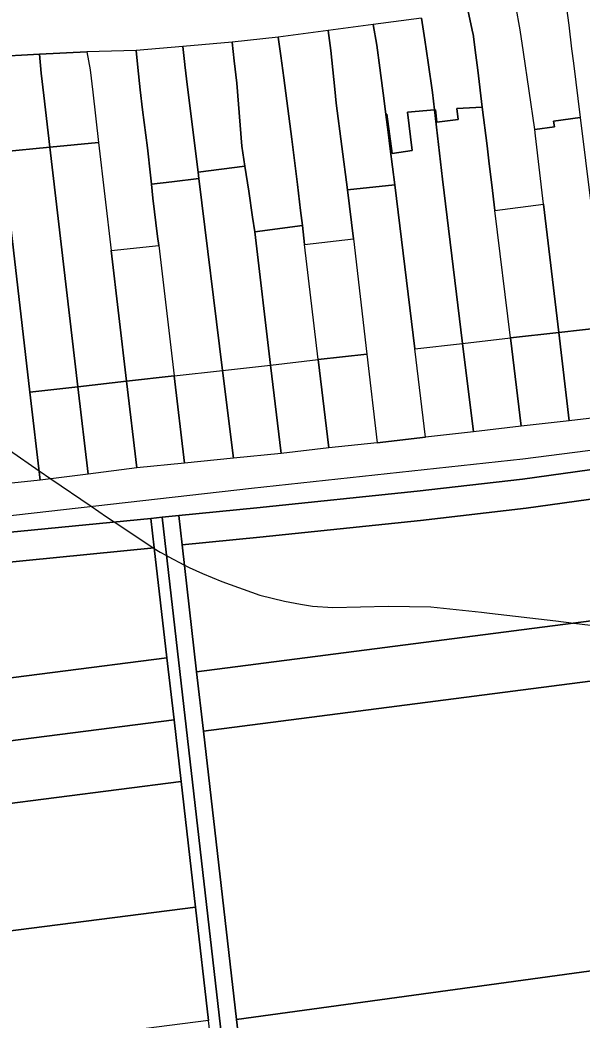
# Model space of a CAD drawing. Extents: x -521939 to -516426, y -1197857 to -1189551.
# Drawn here: x -519521 to -519370.1, y -1192383.7 to -1192115.4 of the extents above; entities that cross this region are included whole.
import ezdxf

# ---------------------------------------------------------------- set-up
doc = ezdxf.new("R2010")
doc.units = 0
for name, color, linetype in [('95560013', 7, 'Continuous'), ('95590013', 7, 'Continuous'), ('95610013', 7, 'Continuous'), ('95630013', 7, 'Continuous'), ('95640013', 7, 'Continuous'), ('95660013', 7, 'Continuous')]:
    doc.layers.add(name, color=color, linetype=linetype)

msp = doc.modelspace()

# ---------------------------------------------------------------- linework, layer by layer
at = {"layer": '95560013'}
for points in [[(-519477.47, -1192256.17), (-519456.62, -1192254.15), (-519413.5, -1192249.64), (-519385.05, -1192246.39), (-519291.8, -1192233.4), (-519290, -1192248.98), (-519287.31, -1192266.22), (-519473.55, -1192290.29)], [(-519665.84, -1192310.16), (-519668.65, -1192287), (-519669.7, -1192277.39), (-519607.9, -1192269.69), (-519537.49, -1192262.2), (-519484.92, -1192257.05), (-519481.53, -1192286.56)], [(-519284.84, -1192282.04), (-519471.72, -1192306.18), (-519473.55, -1192290.29), (-519287.31, -1192266.22)], [(-519471.72, -1192306.18), (-519284.84, -1192282.04), (-519284.43, -1192284.69), (-519283.96, -1192288.62), (-519294.91, -1192290.05), (-519322.56, -1192293.65), (-519318.89, -1192321.77), (-519313.5, -1192363.06), (-519462.82, -1192383.56)], [(-519479.62, -1192303.13), (-519663.83, -1192326.72), (-519665.84, -1192310.16), (-519481.53, -1192286.56)], [(-519661.82, -1192343.29), (-519663.83, -1192326.72), (-519479.62, -1192303.13), (-519477.71, -1192319.71)], [(-519473.84, -1192353.4), (-519657.72, -1192376.94), (-519658.07, -1192374.19), (-519661.82, -1192343.29), (-519477.71, -1192319.71)], [(-519653.89, -1192407.3), (-519657.72, -1192376.94), (-519473.84, -1192353.4), (-519470.34, -1192383.8)], [(-519272, -1192385.55), (-519458.66, -1192419.73), (-519462.82, -1192383.56), (-519313.5, -1192363.06), (-519274.55, -1192357.98)]]:
    msp.add_lwpolyline(points, close=True, dxfattribs=at)
at = {"layer": '95590013'}
for points in [[(-519409.69, -1192139.47), (-519416.96, -1192140.17), (-519415.69, -1192150.44)], [(-519409.04, -1192142.85), (-519409.46, -1192139.46), (-519409.69, -1192139.47)], [(-519407.54, -1192158.11), (-519409.69, -1192139.47)], [(-519409.69, -1192139.47), (-519407.54, -1192158.11)], [(-519396.86, -1192138.79), (-519403.74, -1192139.15), (-519403.36, -1192142.13)], [(-519395.6, -1192149.12), (-519396.86, -1192138.79)], [(-519421.09, -1192151.26), (-519422.46, -1192140.7), (-519422.78, -1192140.73)], [(-519422.78, -1192140.73), (-519422.16, -1192145.49), (-519421.58, -1192149.98)], [(-519403.36, -1192142.13), (-519409.04, -1192142.85)], [(-519421.58, -1192149.98), (-519420.31, -1192159.61)], [(-519415.69, -1192150.44), (-519421.09, -1192151.26)], [(-519395, -1192153.98), (-519395.6, -1192149.12)], [(-519460.58, -1192154.63), (-519473.17, -1192156.18)], [(-519459.55, -1192161.3), (-519460.58, -1192154.63)], [(-519394.31, -1192159.61), (-519395, -1192153.98)], [(-519472.95, -1192157.96), (-519480.17, -1192158.81), (-519485.68, -1192159.46)], [(-519473.17, -1192156.18), (-519472.95, -1192157.96)], [(-519472.95, -1192157.96), (-519466.6, -1192209.41)], [(-519466.6, -1192209.41), (-519472.95, -1192157.96)], [(-519402.15, -1192202.16), (-519407.54, -1192158.11)], [(-519407.54, -1192158.11), (-519402.15, -1192202.16)], [(-519485.68, -1192159.46), (-519485.33, -1192163.2)], [(-519420.31, -1192159.61), (-519433.05, -1192160.97)], [(-519433.05, -1192160.97), (-519431.42, -1192174.14)], [(-519420.31, -1192159.61), (-519415, -1192203.61)], [(-519415, -1192203.61), (-519420.31, -1192159.61)], [(-519393.47, -1192166.51), (-519394.31, -1192159.61)], [(-519485.33, -1192163.2), (-519484.03, -1192173.48)], [(-519458.58, -1192168.3), (-519459.55, -1192161.3)], [(-519389.29, -1192200.71), (-519393.47, -1192166.51)], [(-519457.97, -1192172.26), (-519458.58, -1192168.3)], [(-519445.17, -1192170.57), (-519457.97, -1192172.26)], [(-519444.57, -1192175.63), (-519445.17, -1192170.57)], [(-519484.03, -1192173.48), (-519483.74, -1192175.92)], [(-519453.68, -1192207.96), (-519457.97, -1192172.26)], [(-519457.97, -1192172.26), (-519453.68, -1192207.96)], [(-519431.42, -1192174.14), (-519427.82, -1192205.05)], [(-519483.74, -1192175.92), (-519479.61, -1192210.87)], [(-519440.9, -1192206.52), (-519444.57, -1192175.63)], [(-519402.15, -1192202.16), (-519389.29, -1192200.71)], [(-519415, -1192203.61), (-519402.15, -1192202.16)], [(-519412.12, -1192227.34), (-519415, -1192203.61)], [(-519453.68, -1192207.96), (-519440.9, -1192206.52)], [(-519427.82, -1192205.05), (-519425.05, -1192228.82)], [(-519479.61, -1192210.87), (-519466.6, -1192209.41)], [(-519466.6, -1192209.41), (-519453.68, -1192207.96)], [(-519425.05, -1192228.82), (-519412.12, -1192227.34)]]:
    msp.add_lwpolyline(points, dxfattribs=at)
for points in [[(-519382.58, -1192146.45), (-519382.8, -1192144.74), (-519377.49, -1192144.02), (-519377.71, -1192142.54), (-519370.59, -1192141.57), (-519363.6, -1192197.82), (-519376.32, -1192199.25), (-519380.41, -1192164.78)], [(-519518.29, -1192215.23), (-519524.81, -1192159.29), (-519525.45, -1192153.83), (-519525.8, -1192150.8), (-519512.92, -1192149.55), (-519505.42, -1192213.78)], [(-519512.92, -1192149.55), (-519499.88, -1192148.29), (-519496.47, -1192177.26), (-519492.35, -1192212.31), (-519505.42, -1192213.78)], [(-519534.91, -1192183.35), (-519537.4, -1192164.76), (-519537.87, -1192160.82), (-519524.81, -1192159.29), (-519518.29, -1192215.23), (-519515.54, -1192238.85), (-519528.34, -1192240.22), (-519531.06, -1192216.67)], [(-519389.29, -1192200.71), (-519393.47, -1192166.51), (-519380.41, -1192164.78), (-519376.32, -1192199.25)], [(-519444.57, -1192175.63), (-519431.42, -1192174.14), (-519427.82, -1192205.05), (-519440.9, -1192206.52)], [(-519492.35, -1192212.31), (-519496.47, -1192177.26), (-519483.74, -1192175.92), (-519479.61, -1192210.87)], [(-519373.52, -1192222.91), (-519376.32, -1192199.25), (-519363.6, -1192197.82), (-519360.66, -1192221.43)], [(-519399.25, -1192225.86), (-519402.15, -1192202.16), (-519389.29, -1192200.71), (-519386.39, -1192224.39)], [(-519386.39, -1192224.39), (-519389.29, -1192200.71), (-519376.32, -1192199.25), (-519373.52, -1192222.91)], [(-519412.12, -1192227.34), (-519415, -1192203.61), (-519402.15, -1192202.16), (-519399.25, -1192225.86)], [(-519450.83, -1192231.68), (-519453.68, -1192207.96), (-519440.9, -1192206.52), (-519438.08, -1192230.21)], [(-519440.9, -1192206.52), (-519427.82, -1192205.05), (-519425.05, -1192228.82), (-519438.08, -1192230.21)], [(-519476.84, -1192234.28), (-519479.61, -1192210.87), (-519466.6, -1192209.41), (-519463.7, -1192232.94)], [(-519466.6, -1192209.41), (-519453.68, -1192207.96), (-519450.83, -1192231.68), (-519463.7, -1192232.94)], [(-519492.35, -1192212.31), (-519479.61, -1192210.87), (-519476.84, -1192234.28), (-519489.62, -1192235.55)], [(-519515.54, -1192238.85), (-519518.29, -1192215.23), (-519505.42, -1192213.78), (-519502.68, -1192237.21)], [(-519505.42, -1192213.78), (-519492.35, -1192212.31), (-519489.62, -1192235.55), (-519502.68, -1192237.21)]]:
    msp.add_lwpolyline(points, close=True, dxfattribs=at)
at = {"layer": '95610013'}
msp.add_lwpolyline([(-519481.53, -1192286.56), (-519484.92, -1192257.05), (-519485.83, -1192249.1), (-519482.85, -1192248.8), (-519467.13, -1192385.47), (-519451.42, -1192522.16), (-519463.02, -1192532.88), (-519464.88, -1192535.1), (-519466.06, -1192537.46), (-519466.59, -1192539.48), (-519465.2, -1192530.8), (-519454.57, -1192520.99), (-519454.81, -1192518.88), (-519459.02, -1192482.29), (-519462.78, -1192449.62), (-519466.62, -1192416.16), (-519470.34, -1192383.8), (-519473.84, -1192353.4), (-519477.71, -1192319.71), (-519479.62, -1192303.13)], close=True, dxfattribs=at)
at = {"layer": '95630013'}
msp.add_lwpolyline([(-519670.87, -1192266.69), (-519670.99, -1192265.56), (-519608.83, -1192258.36), (-519538.54, -1192250.02), (-519458.84, -1192240.98), (-519385.99, -1192233.14), (-519293.15, -1192221.23), (-519292.39, -1192228.11), (-519295.56, -1192225.98), (-519386.04, -1192238.58), (-519414.35, -1192241.81), (-519457.41, -1192246.31), (-519478.37, -1192248.37), (-519482.85, -1192248.8), (-519485.83, -1192249.1), (-519538.31, -1192254.24), (-519608.82, -1192261.75), (-519660.91, -1192268.23), (-519670.1, -1192273.68)], close=True, dxfattribs=at)
at = {"layer": '95640013'}
for points in [[(-519386.66, -1192118.08), (-519387.89, -1192111.61), (-519374.64, -1192109.57), (-519373.62, -1192116.82), (-519372.91, -1192123.15), (-519372.4, -1192127.01), (-519370.59, -1192141.57), (-519377.71, -1192142.54), (-519377.49, -1192144.02), (-519382.8, -1192144.74), (-519385.8, -1192124.03)], [(-519527.46, -1192136.6), (-519527.52, -1192136.1), (-519528.16, -1192130.64), (-519528.2, -1192130.1), (-519528.84, -1192125.25), (-519515.7, -1192124.57), (-519515.25, -1192129.68), (-519514.55, -1192135.65), (-519512.92, -1192149.55), (-519525.8, -1192150.8), (-519525.87, -1192150.2)], [(-519515.25, -1192129.68), (-519515.7, -1192124.57), (-519503.03, -1192123.91), (-519502.16, -1192128.8), (-519501.46, -1192134.77), (-519499.88, -1192148.29), (-519512.92, -1192149.55), (-519514.55, -1192135.65)], [(-519291.8, -1192233.4), (-519385.05, -1192246.39), (-519413.5, -1192249.64), (-519456.62, -1192254.15), (-519477.47, -1192256.17), (-519478.37, -1192248.37), (-519457.41, -1192246.31), (-519414.35, -1192241.81), (-519386.04, -1192238.58), (-519295.56, -1192225.98), (-519292.39, -1192228.11)], [(-519484.92, -1192257.05), (-519537.49, -1192262.2), (-519607.9, -1192269.69), (-519669.7, -1192277.39), (-519670.1, -1192273.68), (-519660.91, -1192268.23), (-519608.82, -1192261.75), (-519538.31, -1192254.24), (-519485.83, -1192249.1)], [(-519465.49, -1192556.48), (-519466.7, -1192542.72), (-519466.59, -1192539.48), (-519466.06, -1192537.46), (-519464.88, -1192535.1), (-519463.02, -1192532.88), (-519451.42, -1192522.16), (-519467.13, -1192385.47), (-519482.85, -1192248.8), (-519478.37, -1192248.37), (-519477.47, -1192256.17), (-519473.55, -1192290.29), (-519471.72, -1192306.18), (-519462.82, -1192383.56), (-519458.66, -1192419.73), (-519454.95, -1192452), (-519451.24, -1192484.3), (-519447.51, -1192516.68), (-519443.57, -1192550.97), (-519444.23, -1192551.14), (-519445.03, -1192551.34), (-519448.11, -1192552.11)]]:
    msp.add_lwpolyline(points, close=True, dxfattribs=at)
for points in [[(-519374.64, -1192109.57), (-519373.62, -1192116.82)], [(-519382.8, -1192144.74), (-519385.8, -1192124.03), (-519386.66, -1192118.08), (-519387.89, -1192111.61)], [(-519413.2, -1192114.89), (-519426.12, -1192116.61), (-519438.28, -1192118.22), (-519451.64, -1192119.99), (-519464.01, -1192121.35), (-519477.25, -1192122.54), (-519489.78, -1192123.54), (-519503.03, -1192123.91), (-519515.7, -1192124.57), (-519528.84, -1192125.25), (-519541.47, -1192125.68), (-519554.78, -1192124.87), (-519567.92, -1192124.68), (-519580.37, -1192124.01), (-519593.26, -1192123.31), (-519607.31, -1192121.57), (-519620.2, -1192119.97), (-519633.77, -1192118.29), (-519646.96, -1192116.66)], [(-519413.2, -1192114.89), (-519426.12, -1192116.61)], [(-519413.2, -1192114.89), (-519412.26, -1192120.71), (-519411.43, -1192126.77), (-519410.23, -1192134.84), (-519409.69, -1192139.47)], [(-519412.26, -1192120.71), (-519413.2, -1192114.89)], [(-519398.08, -1192128.83), (-519398.56, -1192124.87), (-519399.31, -1192119.24), (-519399.38, -1192118.93), (-519400.64, -1192113.1)], [(-519400.64, -1192113.1), (-519399.38, -1192118.93)], [(-519438.28, -1192118.22), (-519451.64, -1192119.99)], [(-519426.12, -1192116.61), (-519438.28, -1192118.22)], [(-519438.28, -1192118.22), (-519437.49, -1192123.59), (-519436.47, -1192133.94), (-519436.1, -1192137.67), (-519433.05, -1192160.97)], [(-519437.49, -1192123.59), (-519438.28, -1192118.22)], [(-519426.12, -1192116.61), (-519425.19, -1192122.19), (-519424.34, -1192128.19), (-519423.25, -1192137.1), (-519422.78, -1192140.73)], [(-519425.19, -1192122.19), (-519426.12, -1192116.61)], [(-519373.62, -1192116.82), (-519372.91, -1192123.15), (-519372.4, -1192127.01)], [(-519451.64, -1192119.99), (-519464.01, -1192121.35)], [(-519451.64, -1192119.99), (-519450.91, -1192125.01), (-519450.13, -1192130.96), (-519448, -1192147.35), (-519446.48, -1192159.54), (-519445.65, -1192166.53), (-519445.17, -1192170.57)], [(-519450.91, -1192125.01), (-519451.64, -1192119.99)], [(-519411.43, -1192126.77), (-519412.26, -1192120.71)], [(-519399.38, -1192118.93), (-519399.31, -1192119.24)], [(-519399.31, -1192119.24), (-519398.56, -1192124.87), (-519398.08, -1192128.83)], [(-519489.78, -1192123.54), (-519503.03, -1192123.91)], [(-519477.25, -1192122.54), (-519489.78, -1192123.54)], [(-519489.78, -1192123.54), (-519489.38, -1192128.18), (-519488.67, -1192134.15), (-519488.09, -1192139.49)], [(-519488.09, -1192139.49), (-519488.67, -1192134.15), (-519489.38, -1192128.18), (-519489.78, -1192123.54)], [(-519464.01, -1192121.35), (-519477.25, -1192122.54)], [(-519476.73, -1192127.34), (-519477.25, -1192122.54)], [(-519477.25, -1192122.54), (-519476.73, -1192127.34), (-519476.72, -1192127.47), (-519475.98, -1192133.43)], [(-519464.01, -1192121.35), (-519463.48, -1192126.37), (-519462.76, -1192132.33), (-519461.41, -1192149.26)], [(-519463.48, -1192126.37), (-519464.01, -1192121.35)], [(-519436.47, -1192133.94), (-519437.49, -1192123.59)], [(-519423.25, -1192137.1), (-519424.34, -1192128.19), (-519425.19, -1192122.19)], [(-519503.03, -1192123.91), (-519502.16, -1192128.8)], [(-519450.13, -1192130.96), (-519450.91, -1192125.01)], [(-519502.16, -1192128.8), (-519501.46, -1192134.77)], [(-519473.17, -1192156.18), (-519475.98, -1192133.43), (-519476.72, -1192127.47), (-519476.73, -1192127.34)], [(-519461.41, -1192149.26), (-519462.76, -1192132.33), (-519463.48, -1192126.37)], [(-519409.69, -1192139.47), (-519410.23, -1192134.84), (-519411.43, -1192126.77)], [(-519396.86, -1192138.79), (-519398.08, -1192128.83)], [(-519398.08, -1192128.83), (-519396.86, -1192138.79)], [(-519372.4, -1192127.01), (-519370.59, -1192141.57)], [(-519445.17, -1192170.57), (-519445.65, -1192166.53), (-519446.48, -1192159.54), (-519448, -1192147.35), (-519450.13, -1192130.96)], [(-519475.98, -1192133.43), (-519473.17, -1192156.18)], [(-519433.05, -1192160.97), (-519436.1, -1192137.67), (-519436.47, -1192133.94)], [(-519501.46, -1192134.77), (-519499.88, -1192148.29)], [(-519488.09, -1192139.49), (-519486.76, -1192149.69)], [(-519486.76, -1192149.69), (-519488.09, -1192139.49)], [(-519422.78, -1192140.73), (-519423.25, -1192137.1)], [(-519415.69, -1192150.44), (-519416.96, -1192140.17), (-519409.69, -1192139.47)], [(-519409.69, -1192139.47), (-519409.46, -1192139.46), (-519409.04, -1192142.85)], [(-519403.36, -1192142.13), (-519403.74, -1192139.15), (-519396.86, -1192138.79)], [(-519396.86, -1192138.79), (-519395.6, -1192149.12)], [(-519422.78, -1192140.73), (-519422.46, -1192140.7), (-519421.09, -1192151.26)], [(-519420.31, -1192159.61), (-519421.58, -1192149.98), (-519422.16, -1192145.49), (-519422.78, -1192140.73)], [(-519409.04, -1192142.85), (-519403.36, -1192142.13)], [(-519370.59, -1192141.57), (-519369.61, -1192149.48)], [(-519382.58, -1192146.45), (-519382.8, -1192144.74)], [(-519380.41, -1192164.78), (-519382.58, -1192146.45)], [(-519499.88, -1192148.29), (-519496.47, -1192177.26)], [(-519486.76, -1192149.69), (-519485.96, -1192157.04)], [(-519485.96, -1192157.04), (-519486.76, -1192149.69)], [(-519461.41, -1192149.26), (-519460.58, -1192154.63)], [(-519460.58, -1192154.63), (-519461.41, -1192149.26)], [(-519421.09, -1192151.26), (-519415.69, -1192150.44)], [(-519395.6, -1192149.12), (-519395, -1192153.98), (-519394.31, -1192159.61)], [(-519473.17, -1192156.18), (-519460.58, -1192154.63)], [(-519460.58, -1192154.63), (-519459.55, -1192161.3), (-519458.58, -1192168.3)], [(-519485.96, -1192157.04), (-519485.68, -1192159.46)], [(-519485.68, -1192159.46), (-519485.96, -1192157.04)], [(-519480.17, -1192158.81), (-519472.95, -1192157.96)], [(-519472.95, -1192157.96), (-519473.17, -1192156.18)], [(-519485.68, -1192159.46), (-519480.17, -1192158.81)], [(-519485.33, -1192163.2), (-519485.68, -1192159.46)], [(-519433.05, -1192160.97), (-519420.31, -1192159.61)], [(-519431.42, -1192174.14), (-519433.05, -1192160.97)], [(-519394.31, -1192159.61), (-519393.47, -1192166.51)], [(-519484.03, -1192173.48), (-519485.33, -1192163.2)], [(-519393.47, -1192166.51), (-519380.41, -1192164.78)], [(-519458.58, -1192168.3), (-519457.97, -1192172.26)], [(-519457.97, -1192172.26), (-519445.17, -1192170.57)], [(-519445.17, -1192170.57), (-519444.57, -1192175.63)], [(-519483.74, -1192175.92), (-519484.03, -1192173.48)], [(-519444.57, -1192175.63), (-519431.42, -1192174.14)], [(-519496.47, -1192177.26), (-519483.74, -1192175.92)], [(-519385.99, -1192233.14), (-519293.15, -1192221.23)], [(-519360.66, -1192221.43), (-519373.52, -1192222.91)], [(-519386.39, -1192224.39), (-519399.25, -1192225.86)], [(-519373.52, -1192222.91), (-519386.39, -1192224.39)], [(-519412.12, -1192227.34), (-519425.05, -1192228.82)], [(-519399.25, -1192225.86), (-519412.12, -1192227.34)], [(-519438.08, -1192230.21), (-519450.83, -1192231.68)], [(-519425.05, -1192228.82), (-519438.08, -1192230.21)], [(-519463.7, -1192232.94), (-519476.84, -1192234.28)], [(-519450.83, -1192231.68), (-519463.7, -1192232.94)], [(-519458.84, -1192240.98), (-519385.99, -1192233.14)], [(-519489.62, -1192235.55), (-519502.68, -1192237.21)], [(-519476.84, -1192234.28), (-519489.62, -1192235.55)], [(-519515.54, -1192238.85), (-519528.34, -1192240.22)], [(-519502.68, -1192237.21), (-519515.54, -1192238.85)], [(-519608.83, -1192258.36), (-519538.54, -1192250.02), (-519458.84, -1192240.98)]]:
    msp.add_lwpolyline(points, dxfattribs=at)
at = {"layer": '95660013'}
msp.add_lwpolyline([(-519523.83, -1192230.84), (-519515.84, -1192236.31), (-519512.67, -1192238.48), (-519501.89, -1192245.86), (-519497.77, -1192248.68), (-519495.67, -1192250.06), (-519485.04, -1192257.06), (-519484.91, -1192257.15), (-519483.33, -1192258.19), (-519481.67, -1192259.07), (-519481.17, -1192259.33), (-519476.84, -1192261.63), (-519475.59, -1192262.3), (-519471.96, -1192263.85), (-519466.78, -1192266.05), (-519456.57, -1192269.69), (-519450, -1192271.33), (-519445.65, -1192272.08), (-519442.49, -1192272.63), (-519436.97, -1192272.98), (-519422.18, -1192272.63), (-519410.68, -1192272.86), (-519397.06, -1192274.27), (-519394.96, -1192274.52), (-519377.11, -1192276.62), (-519372.26, -1192277.2), (-519347.65, -1192280.14)], dxfattribs=at)
msp.add_lwpolyline([(-519523.83, -1192230.84), (-519515.84, -1192236.31), (-519512.67, -1192238.48), (-519501.89, -1192245.86), (-519497.77, -1192248.68), (-519495.67, -1192250.06), (-519485.04, -1192257.06), (-519484.91, -1192257.15), (-519483.33, -1192258.19), (-519481.67, -1192259.07), (-519481.17, -1192259.33), (-519476.84, -1192261.63), (-519475.59, -1192262.3), (-519471.96, -1192263.85), (-519466.78, -1192266.05), (-519456.57, -1192269.69), (-519450, -1192271.33), (-519445.65, -1192272.08), (-519442.49, -1192272.63), (-519436.97, -1192272.98), (-519422.18, -1192272.63), (-519410.68, -1192272.86), (-519397.06, -1192274.27), (-519394.96, -1192274.52), (-519377.11, -1192276.62), (-519372.26, -1192277.2), (-519347.65, -1192280.14)], dxfattribs=at)

doc.saveas('drawing.dxf')
